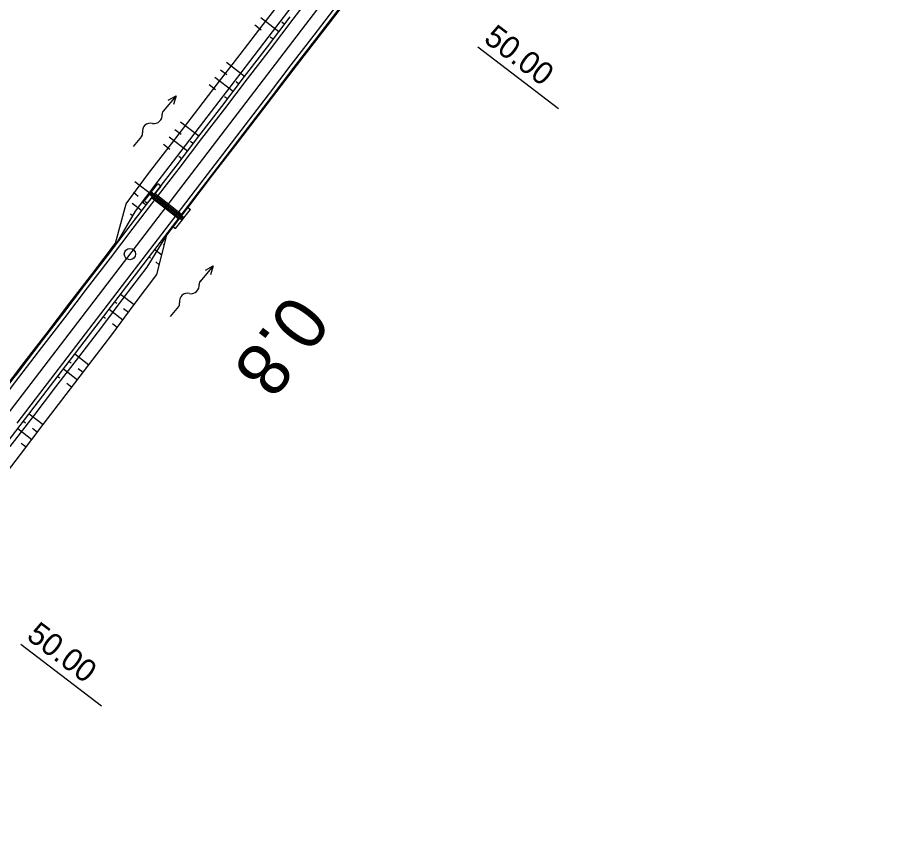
# Model space of a CAD drawing. Extents: x -481656 to -478728, y -1113199 to -1110710.
# Drawn here: x -479367.1 to -479251.7, y -1111289 to -1111179 of the extents above; entities that cross this region are included whole.
import ezdxf

# ---------------------------------------------------------------- set-up
doc = ezdxf.new("R2010")
doc.units = 0
for name, color, linetype in [('C5_HATCH_SLOPE_L', 7, 'Continuous'), ('C5_HATCH_SLOPE_R', 7, 'Continuous'), ('C5_HECTOMETRY', 7, 'Continuous'), ('C5_HRANA_TELESO', 7, 'Continuous'), ('C5_KORUNA', 7, 'Continuous'), ('C5_OSA', 7, 'Continuous'), ('C5_PRIKOP', 7, 'Continuous'), ('C5_STANICENI', 7, 'Continuous'), ('C5_ZPEVKRAJ', 7, 'Continuous'), ('DRENÁŽ', 7, 'Continuous'), ('PLYN', 7, 'Continuous'), ('ŽLAB', 7, 'Continuous')]:
    doc.layers.add(name, color=color, linetype=linetype)

# ---------------------------------------------------------------- blocks, each defined once
blk = doc.blocks.new('A$C70B')
at = {"layer": 'DRENÁŽ'}
for p, q in [((0.87, 0), (-0.87, 0)), ((6.86, 0.43), (7.97, 0)), ((7.97, 0), (5.28, 0)), ((7.97, 0), (6.86, -0.48))]:
    blk.add_line(p, q, dxfattribs=at)
for centre, radius, start, end in [((0.87, 0.58), 0.582, 269.6924, 322.7901), ((2.17, -0.42), 1.05, 24.4039, 142.0836), ((4.08, 0.59), 1.11, 210.8873, 317.3707), ((5.32, -0.64), 0.636, 85.9766, 131.7248)]:
    blk.add_arc(centre, radius, start, end, dxfattribs=at)
blk = doc.blocks.new('A$C716')
at = {"layer": 'ŽLAB'}
for p, q in [((-5.015, 2.333), (-4.471, 3.623)), ((-4.01, 3.428), (-4.471, 3.623)), ((-5.17, 1.964), (-5.015, 2.333)), ((-5.015, 2.333), (-0.383, 0.379)), ((-4.554, 2.138), (-5.015, 2.333)), ((-4.01, 3.428), (-4.554, 2.138)), ((-5.715, 0.674), (-5.17, 1.964)), ((-4.71, 1.77), (-5.254, 0.48)), ((-0.078, -0.184), (-5.171, 1.964)), ((-4.71, 1.77), (-5.17, 1.964)), ((0, 0), (-5.093, 2.148)), ((-4.768, 1.632), (-0.597, -0.128)), ((-0.325, 0.517), (-4.496, 2.277)), ((0.161, 1.669), (-0.383, 0.379)), ((0.078, 0.184), (0.622, 1.474)), ((0.161, 1.669), (0.622, 1.474)), ((-5.254, 0.48), (-5.715, 0.674)), ((-0.538, 0.01), (-1.083, -1.28)), ((-0.078, -0.184), (-0.999, 0.204)), ((0.078, 0.184), (-0.844, 0.573)), ((-0.538, 0.01), (-0.383, 0.379)), ((-0.078, -0.184), (0.078, 0.184)), ((-0.622, -1.474), (-0.078, -0.184)), ((-1.083, -1.28), (-0.622, -1.474))]:
    blk.add_line(p, q, dxfattribs=at)

msp = doc.modelspace()

# ---------------------------------------------------------------- linework, layer by layer
at = {"layer": 'C5_HATCH_SLOPE_L'}
for p, q in [((-479334.69, -1111180.71), (-479335.53, -1111180.07)), ((-479332.35, -1111180.93), (-479334.77, -1111179.08)), ((-479331.59, -1111179.94), (-479331.97, -1111179.65)), ((-479333.11, -1111181.92), (-479333.49, -1111181.63)), ((-479336.91, -1111186.88), (-479339.33, -1111185.03)), ((-479338.43, -1111188.87), (-479340.86, -1111187.01)), ((-479339.26, -1111186.66), (-479340.1, -1111186.02)), ((-479340.78, -1111188.65), (-479341.62, -1111188)), ((-479337.67, -1111187.88), (-479338.04, -1111187.59)), ((-479339.19, -1111189.86), (-479339.56, -1111189.58)), ((-479345.34, -1111194.6), (-479346.19, -1111193.95)), ((-479342.99, -1111194.82), (-479345.43, -1111192.96)), ((-479344.51, -1111196.81), (-479346.95, -1111194.94)), ((-479346.86, -1111196.58), (-479347.71, -1111195.93)), ((-479343.75, -1111195.82), (-479344.12, -1111195.53)), ((-479345.27, -1111197.8), (-479345.64, -1111197.52)), ((-479349.07, -1111202.76), (-479351.52, -1111200.89)), ((-479351.05, -1111202.82), (-479351.7, -1111202.32)), ((-479350.59, -1111204.75), (-479351.88, -1111203.76)), ((-479349.83, -1111203.76), (-479350.11, -1111203.54)), ((-479351.8, -1111205.4), (-479352.06, -1111205.2)), ((-479351.35, -1111205.74), (-479351.44, -1111205.67)), ((-479355.15, -1111210.71), (-479355.27, -1111210.61)), ((-479355.97, -1111211.65), (-479356.03, -1111211.6)), ((-479355.91, -1111211.7), (-479355.91, -1111211.7)), ((-479357.49, -1111213.63), (-479357.55, -1111213.59)), ((-479356.67, -1111212.69), (-479356.79, -1111212.6)), ((-479357.43, -1111213.68), (-479357.43, -1111213.68)), ((-479361.23, -1111218.65), (-479361.35, -1111218.55)), ((-479362.74, -1111220.63), (-479362.87, -1111220.54)), ((-479362.05, -1111219.59), (-479362.11, -1111219.54)), ((-479361.98, -1111219.64), (-479361.99, -1111219.64)), ((-479363.57, -1111221.57), (-479363.63, -1111221.53)), ((-479363.5, -1111221.62), (-479363.51, -1111221.62))]:
    msp.add_line(p, q, dxfattribs=at)
at = {"layer": 'C5_HATCH_SLOPE_R'}
for p, q in [((-479325.29, -1111179.1), (-479325.23, -1111179.15)), ((-479325.18, -1111179.19), (-479325.18, -1111179.19)), ((-479329.09, -1111184.07), (-479328.99, -1111184.14)), ((-479329.85, -1111185.06), (-479329.8, -1111185.1)), ((-479329.75, -1111185.14), (-479329.75, -1111185.14)), ((-479331.37, -1111187.04), (-479331.32, -1111187.08)), ((-479330.61, -1111186.05), (-479330.51, -1111186.13)), ((-479331.27, -1111187.12), (-479331.27, -1111187.12)), ((-479335.17, -1111192.01), (-479335.08, -1111192.07)), ((-479336.69, -1111193.99), (-479336.6, -1111194.06)), ((-479335.93, -1111193), (-479335.88, -1111193.03)), ((-479335.84, -1111193.06), (-479335.84, -1111193.06)), ((-479337.45, -1111194.99), (-479337.41, -1111195.02)), ((-479337.36, -1111195.05), (-479337.36, -1111195.05)), ((-479342.01, -1111200.94), (-479341.97, -1111200.97)), ((-479341.24, -1111199.95), (-479341.17, -1111200.01)), ((-479342.77, -1111201.93), (-479342.68, -1111201.99)), ((-479341.93, -1111201), (-479341.93, -1111201)), ((-479343.53, -1111202.93), (-479343.48, -1111202.96)), ((-479343.44, -1111202.99), (-479343.44, -1111202.99)), ((-479348.08, -1111208.88), (-479347.99, -1111208.95)), ((-479347.32, -1111207.89), (-479347.23, -1111207.96)), ((-479348.84, -1111209.87), (-479347.91, -1111210.59)), ((-479347.73, -1111209.15), (-479347.57, -1111209.27)), ((-479349.6, -1111210.87), (-479349.41, -1111211.02)), ((-479348.73, -1111211.53), (-479348.25, -1111211.9)), ((-479353.4, -1111215.83), (-479351.6, -1111217.2)), ((-479354.16, -1111216.82), (-479353.91, -1111217.02)), ((-479354.92, -1111217.81), (-479353.09, -1111219.22)), ((-479353, -1111217.71), (-479352.35, -1111218.21)), ((-479355.68, -1111218.81), (-479355.42, -1111219.01)), ((-479354.49, -1111219.72), (-479353.83, -1111220.23)), ((-479359.48, -1111223.77), (-479357.6, -1111225.21)), ((-479360.24, -1111224.76), (-479359.98, -1111224.96)), ((-479361, -1111225.76), (-479359.12, -1111227.19)), ((-479359.04, -1111225.68), (-479358.36, -1111226.2)), ((-479361.76, -1111226.75), (-479361.49, -1111226.95)), ((-479360.55, -1111227.67), (-479359.88, -1111228.19)), ((-479365.56, -1111231.71), (-479363.68, -1111233.15)), ((-479366.32, -1111232.7), (-479366.05, -1111232.91)), ((-479367.08, -1111233.7), (-479365.19, -1111235.14)), ((-479365.11, -1111233.63), (-479364.43, -1111234.15)), ((-479366.63, -1111235.61), (-479365.95, -1111236.13))]:
    msp.add_line(p, q, dxfattribs=at)
at = {"layer": 'C5_HECTOMETRY'}
msp.add_circle((-479352.15, -1111210.49), 0.75, dxfattribs=at)
at = {"layer": 'C5_HRANA_TELESO'}
for p, q in [((-479334.44, -1111179.97), (-479331.39, -1111176.01)), ((-479325.94, -1111180.18), (-479322.89, -1111176.22)), ((-479337.49, -1111183.93), (-479334.44, -1111179.97)), ((-479328.99, -1111184.14), (-479325.94, -1111180.18)), ((-479340.54, -1111187.9), (-479337.49, -1111183.93)), ((-479332.03, -1111188.11), (-479328.99, -1111184.14)), ((-479343.59, -1111191.86), (-479340.54, -1111187.9)), ((-479335.08, -1111192.07), (-479332.03, -1111188.11)), ((-479346.64, -1111195.82), (-479343.59, -1111191.86)), ((-479338.13, -1111196.04), (-479335.08, -1111192.07)), ((-479349.68, -1111199.79), (-479346.64, -1111195.82)), ((-479341.17, -1111200.01), (-479338.13, -1111196.04)), ((-479352.65, -1111203.81), (-479349.68, -1111199.79)), ((-479344.2, -1111203.98), (-479341.17, -1111200.01)), ((-479354.06, -1111209.03), (-479352.65, -1111203.81)), ((-479347.23, -1111207.96), (-479344.2, -1111203.98)), ((-479348.59, -1111213.22), (-479347.23, -1111207.96)), ((-479357.09, -1111213.01), (-479354.06, -1111209.03)), ((-479360.13, -1111216.98), (-479357.09, -1111213.01)), ((-479351.6, -1111217.2), (-479348.59, -1111213.22)), ((-479363.17, -1111220.95), (-479360.13, -1111216.98)), ((-479354.57, -1111221.24), (-479351.6, -1111217.2)), ((-479366.21, -1111224.92), (-479363.17, -1111220.95)), ((-479357.6, -1111225.21), (-479354.57, -1111221.24)), ((-479369.25, -1111228.89), (-479366.21, -1111224.92)), ((-479360.64, -1111229.18), (-479357.6, -1111225.21)), ((-479363.68, -1111233.15), (-479360.64, -1111229.18)), ((-479366.71, -1111237.12), (-479363.68, -1111233.15)), ((-479369.77, -1111241.08), (-479366.71, -1111237.12))]:
    msp.add_line(p, q, dxfattribs=at)
at = {"layer": 'C5_KORUNA'}
for p, q in [((-479327.26, -1111181.68), (-479324.22, -1111177.71)), ((-479333.87, -1111182.91), (-479330.83, -1111178.94)), ((-479330.3, -1111185.65), (-479327.26, -1111181.68)), ((-479336.91, -1111186.88), (-479333.87, -1111182.91)), ((-479333.34, -1111189.62), (-479330.3, -1111185.65)), ((-479339.95, -1111190.85), (-479336.91, -1111186.88)), ((-479336.38, -1111193.59), (-479333.34, -1111189.62)), ((-479342.99, -1111194.82), (-479339.95, -1111190.85)), ((-479339.42, -1111197.56), (-479336.38, -1111193.59)), ((-479346.03, -1111198.79), (-479342.99, -1111194.82)), ((-479342.46, -1111201.53), (-479339.42, -1111197.56)), ((-479349.07, -1111202.76), (-479346.03, -1111198.79)), ((-479345.49, -1111205.5), (-479342.46, -1111201.53)), ((-479352.11, -1111206.74), (-479349.07, -1111202.76)), ((-479348.53, -1111209.47), (-479345.49, -1111205.5)), ((-479355.15, -1111210.71), (-479352.11, -1111206.74)), ((-479351.57, -1111213.44), (-479348.53, -1111209.47)), ((-479358.19, -1111214.68), (-479355.15, -1111210.71)), ((-479354.61, -1111217.41), (-479351.57, -1111213.44)), ((-479361.23, -1111218.65), (-479358.19, -1111214.68)), ((-479357.65, -1111221.38), (-479354.61, -1111217.41)), ((-479364.26, -1111222.62), (-479361.23, -1111218.65)), ((-479360.69, -1111225.35), (-479357.65, -1111221.38)), ((-479367.3, -1111226.59), (-479364.26, -1111222.62)), ((-479363.73, -1111229.32), (-479360.69, -1111225.35)), ((-479366.77, -1111233.29), (-479363.73, -1111229.32)), ((-479369.81, -1111237.26), (-479366.77, -1111233.29))]:
    msp.add_line(p, q, dxfattribs=at)
at = {"layer": 'C5_OSA'}
msp.add_line((-479472.65, -1111367.92), (-479250.4, -1111077.57), dxfattribs=at)
at = {"layer": 'C5_PRIKOP'}
for p, q in [((-479333.19, -1111180.93), (-479330.15, -1111176.96)), ((-479336.23, -1111184.9), (-479333.19, -1111180.93)), ((-479339.27, -1111188.87), (-479336.23, -1111184.9)), ((-479342.31, -1111192.84), (-479339.27, -1111188.87)), ((-479345.35, -1111196.81), (-479342.31, -1111192.84)), ((-479348.39, -1111200.78), (-479345.35, -1111196.81)), ((-479351.4, -1111204.77), (-479348.39, -1111200.78)), ((-479353.94, -1111209.12), (-479351.4, -1111204.77)), ((-479349.87, -1111212.24), (-479347.23, -1111207.96)), ((-479356.98, -1111213.09), (-479353.94, -1111209.12)), ((-479352.9, -1111216.21), (-479349.87, -1111212.24)), ((-479360.02, -1111217.06), (-479356.98, -1111213.09)), ((-479363.06, -1111221.03), (-479360.02, -1111217.06)), ((-479355.91, -1111220.2), (-479352.9, -1111216.21)), ((-479358.95, -1111224.18), (-479355.91, -1111220.2)), ((-479366.1, -1111225), (-479363.06, -1111221.03)), ((-479369.14, -1111228.97), (-479366.1, -1111225)), ((-479361.99, -1111228.15), (-479358.95, -1111224.18)), ((-479365.03, -1111232.11), (-479361.99, -1111228.15)), ((-479368.07, -1111236.09), (-479365.03, -1111232.11))]:
    msp.add_line(p, q, dxfattribs=at)
at = {"layer": 'C5_STANICENI'}
for p, q in [((-479305.88, -1111182.94), (-479295.16, -1111191.15)), ((-479366.66, -1111262.35), (-479355.94, -1111270.56))]:
    msp.add_line(p, q, dxfattribs=at)
at = {"layer": 'C5_ZPEVKRAJ'}
for p, q in [((-479330.44, -1111179.25), (-479327.4, -1111175.28)), ((-479327.66, -1111181.37), (-479324.62, -1111177.4)), ((-479333.48, -1111183.22), (-479330.44, -1111179.25)), ((-479330.7, -1111185.34), (-479327.66, -1111181.37)), ((-479336.52, -1111187.19), (-479333.48, -1111183.22)), ((-479333.73, -1111189.31), (-479330.7, -1111185.34)), ((-479339.55, -1111191.16), (-479336.52, -1111187.19)), ((-479336.78, -1111193.28), (-479333.73, -1111189.31)), ((-479342.59, -1111195.13), (-479339.55, -1111191.16)), ((-479339.81, -1111197.26), (-479336.78, -1111193.28)), ((-479345.63, -1111199.1), (-479342.59, -1111195.13)), ((-479342.85, -1111201.23), (-479339.81, -1111197.26)), ((-479348.67, -1111203.07), (-479345.63, -1111199.1)), ((-479345.89, -1111205.2), (-479342.85, -1111201.23)), ((-479351.71, -1111207.04), (-479348.67, -1111203.07)), ((-479348.93, -1111209.17), (-479345.89, -1111205.2)), ((-479354.75, -1111211.01), (-479351.71, -1111207.04)), ((-479351.97, -1111213.14), (-479348.93, -1111209.17)), ((-479357.79, -1111214.98), (-479354.75, -1111211.01)), ((-479355.01, -1111217.11), (-479351.97, -1111213.14)), ((-479360.83, -1111218.95), (-479357.79, -1111214.98)), ((-479358.05, -1111221.08), (-479355.01, -1111217.11)), ((-479363.87, -1111222.92), (-479360.83, -1111218.95)), ((-479361.09, -1111225.05), (-479358.05, -1111221.08)), ((-479366.91, -1111226.89), (-479363.87, -1111222.92)), ((-479364.13, -1111229.02), (-479361.09, -1111225.05)), ((-479369.95, -1111230.86), (-479366.91, -1111226.89)), ((-479367.17, -1111232.99), (-479364.13, -1111229.02))]:
    msp.add_line(p, q, dxfattribs=at)

# ---------------------------------------------------------------- block references
at = {"layer": 'PLYN', "rotation": 49.50153353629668}
for p in [(-479351.18, -1111195.51), (-479346.25, -1111218.13)]:
    msp.add_blockref('A$C70B', p, dxfattribs=at)
at = {"layer": 'ŽLAB', "rotation": -15.313108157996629}
msp.add_blockref('A$C716', (-479345.1, -1111205.81), dxfattribs=at)

# ---------------------------------------------------------------- texts
at = {"layer": 'C5_HECTOMETRY'}
msp.add_text('0.8', height=7, rotation=232.5212, dxfattribs=at).set_placement((-479330.77, -1111215.47))
at = {"layer": 'C5_STANICENI'}
for p in [(-479305.27, -1111182.15), (-479366.05, -1111261.56)]:
    msp.add_text('50.00', height=3, rotation=322.5669, dxfattribs=at).set_placement(p)

doc.saveas('drawing.dxf')
